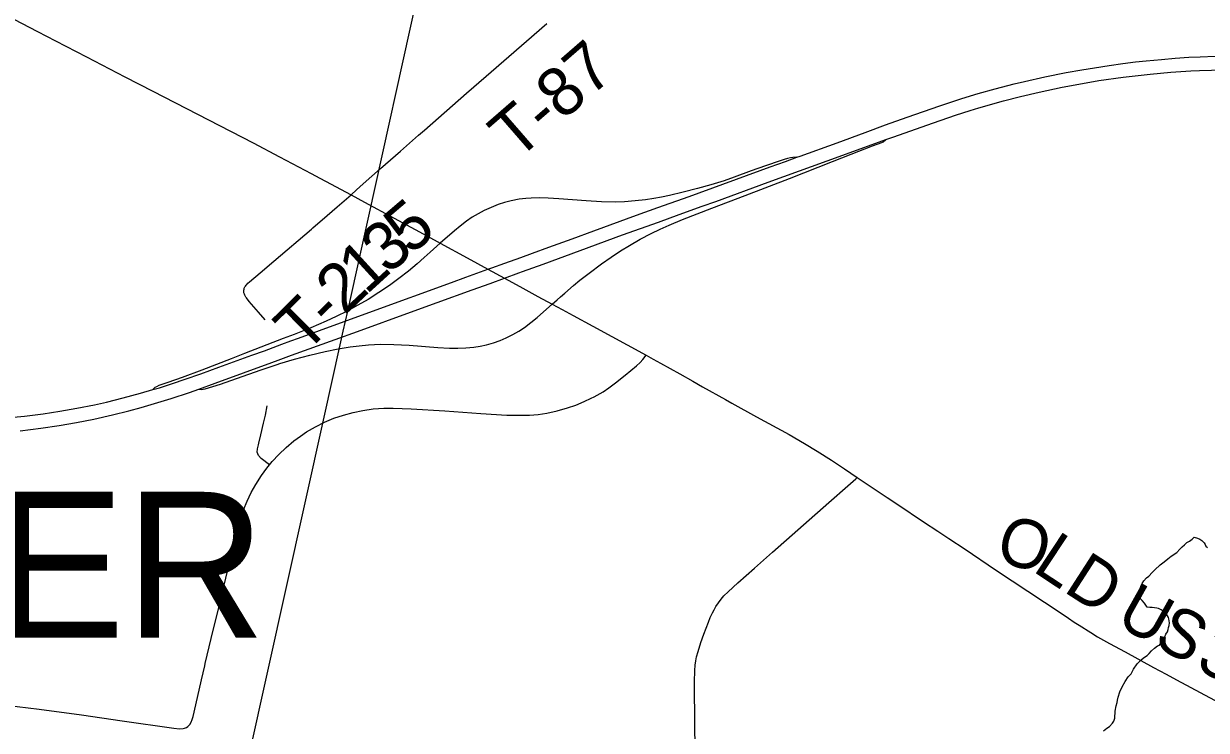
# Model space of a CAD drawing. Extents: x -49 to -8.2, y 9.4 to 23.5.
# Drawn here: x -13.475 to -12.785, y 12.796 to 13.208 of the extents above; entities that cross this region are included whole.
import ezdxf

# ---------------------------------------------------------------- set-up
doc = ezdxf.new("R2010")
doc.units = 0
for name, color, linetype in [('GM_X_County_Road', 7, 'Continuous'), ('GM_X_County_Road_Text', 7, 'Continuous'), ('GM_X_Interchange_Ramps', 7, 'Continuous'), ('GM_X_Major_River', 7, 'Continuous'), ('GM_X_Township', 7, 'Continuous'), ('GM_X_Township_Road', 7, 'Continuous'), ('GM_X_Township_Road_Text', 7, 'Continuous'), ('GM_X_Township_Text', 7, 'Continuous'), ('GM_X_US_Route', 7, 'Continuous')]:
    doc.layers.add(name, color=color, linetype=linetype)

msp = doc.modelspace()

# ---------------------------------------------------------------- linework, layer by layer
at = {"layer": 'GM_X_County_Road'}
for points in [[(-13.63175, 13.28943), (-13.61664, 13.28177), (-13.5746, 13.26026), (-13.54598, 13.24527), (-13.4811, 13.2111), (-13.46735, 13.20388), (-13.45686, 13.19845), (-13.43866, 13.18902), (-13.41631, 13.17745), (-13.39999, 13.1691), (-13.34147, 13.1389), (-13.32611, 13.13073), (-13.3076, 13.12099)], [(-13.3076, 13.12099), (-13.30247, 13.11829), (-13.29921, 13.11656)], [(-13.29921, 13.11656), (-13.28426, 13.1086)], [(-13.28426, 13.1086), (-13.27641, 13.10429), (-13.25919, 13.09492), (-13.23971, 13.08432), (-13.23219, 13.08035)], [(-13.23219, 13.08035), (-13.21653, 13.0717), (-13.20437, 13.06507), (-13.19479, 13.05985), (-13.18578, 13.05493), (-13.17518, 13.04913), (-13.16694, 13.04467)], [(-13.16694, 13.04467), (-13.16108, 13.04149), (-13.15467, 13.038), (-13.14314, 13.0318), (-13.11198, 13.01491)], [(-13.11198, 13.01491), (-13.10791, 13.01259), (-13.10362, 13.01024), (-13.09232, 13.00391), (-13.08477, 12.99964), (-13.07908, 12.99646), (-13.06573, 12.98903)], [(-13.06573, 12.98903), (-13.06199, 12.98695), (-13.0476, 12.97895), (-13.02854, 12.96849), (-13.01964, 12.9634), (-13.0122, 12.95888), (-13.00382, 12.95352), (-12.99627, 12.94859), (-12.98874, 12.9435)], [(-13.08329, 12.77433), (-13.08358, 12.79825), (-13.08371, 12.82404), (-13.08352, 12.83084), (-13.08343, 12.83395), (-13.0831, 12.83633), (-13.08261, 12.8388), (-13.08175, 12.84177), (-13.0801, 12.84708), (-13.07833, 12.85205), (-13.07563, 12.85899), (-13.07456, 12.86165), (-13.07324, 12.86445), (-13.07233, 12.86625), (-13.07127, 12.86815), (-13.06984, 12.87018), (-13.06814, 12.87242), (-13.06659, 12.87427), (-13.06411, 12.87661), (-13.05859, 12.88202), (-13.04881, 12.89057), (-13.03825, 12.89981), (-13.00536, 12.92876), (-12.99419, 12.93865), (-12.98964, 12.9427), (-12.98874, 12.9435)], [(-12.98874, 12.9435), (-12.9865, 12.94198), (-12.97125, 12.93183), (-12.96503, 12.92771), (-12.9501, 12.91765), (-12.94177, 12.91221), (-12.93534, 12.90789), (-12.92583, 12.90155), (-12.90806, 12.88962), (-12.87951, 12.87067), (-12.8685, 12.86336), (-12.86547, 12.86123), (-12.86211, 12.85902), (-12.85925, 12.85717), (-12.85245, 12.85285), (-12.84846, 12.85047), (-12.84145, 12.84651), (-12.83246, 12.84158), (-12.8158, 12.83257), (-12.80836, 12.82855)], [(-12.80836, 12.82855), (-12.80241, 12.82534), (-12.78027, 12.81342), (-12.77617, 12.81121), (-12.76336, 12.80427), (-12.75427, 12.79927)]]:
    msp.add_lwpolyline(points, dxfattribs=at)
at = {"layer": 'GM_X_Interchange_Ramps'}
for points in [[(-13.16694, 13.04467), (-13.16401, 13.04721), (-13.16193, 13.04902), (-13.15944, 13.05118), (-13.1544, 13.0556), (-13.15072, 13.05867), (-13.14533, 13.06286), (-13.13807, 13.06821), (-13.13248, 13.07215), (-13.12703, 13.07574), (-13.12173, 13.079), (-13.11552, 13.08255), (-13.10919, 13.08588), (-13.10388, 13.08846), (-13.0985, 13.09089), (-13.09073, 13.09408), (-13.0736, 13.10065), (-13.05414, 13.10809), (-13.02836, 13.11815), (-13.00328, 13.12792), (-12.99237, 13.13219), (-12.97979, 13.13711), (-12.97448, 13.13914), (-12.97366, 13.13957), (-12.97205, 13.14074)], [(-13.02406, 13.13048), (-13.02648, 13.13026), (-13.02782, 13.13014), (-13.02953, 13.12977), (-13.03136, 13.12922), (-13.03371, 13.1284), (-13.04226, 13.12554), (-13.05077, 13.12245), (-13.06064, 13.11881), (-13.06652, 13.11678), (-13.07423, 13.11439), (-13.08201, 13.11221), (-13.09045, 13.11009), (-13.09845, 13.10816), (-13.10302, 13.10719), (-13.10748, 13.10639), (-13.11249, 13.1056), (-13.11853, 13.10493), (-13.12476, 13.10444), (-13.12976, 13.10426), (-13.13813, 13.10449), (-13.14712, 13.10503), (-13.16293, 13.10623), (-13.16913, 13.10657), (-13.17411, 13.10673), (-13.17908, 13.10665), (-13.18218, 13.10644), (-13.18619, 13.10598), (-13.19076, 13.10508), (-13.19466, 13.10404), (-13.1985, 13.10279), (-13.20255, 13.1012), (-13.20651, 13.09938), (-13.21008, 13.09749), (-13.21354, 13.09541), (-13.21689, 13.09315), (-13.22059, 13.09032), (-13.2239, 13.0875), (-13.23219, 13.08035)], [(-13.23219, 13.08035), (-13.23425, 13.07855), (-13.23821, 13.07511), (-13.24154, 13.07186), (-13.24571, 13.06814), (-13.25073, 13.06399), (-13.25639, 13.05964), (-13.26192, 13.05563), (-13.26808, 13.05144), (-13.27438, 13.04746), (-13.28027, 13.04401), (-13.28656, 13.04062), (-13.29295, 13.03743), (-13.29887, 13.03469), (-13.30772, 13.0309), (-13.31753, 13.02701), (-13.32384, 13.02458), (-13.3465, 13.01583), (-13.35432, 13.01281), (-13.37145, 13.0062), (-13.38281, 13.00192), (-13.39129, 12.99887), (-13.39642, 12.9971), (-13.39782, 12.99649), (-13.39892, 12.99594), (-13.39953, 12.99545), (-13.39997, 12.99478)], [(-13.37317, 12.9951), (-13.37164, 12.99492), (-13.3706, 12.99499), (-13.3695, 12.9952), (-13.3606, 12.99801), (-13.35119, 13.00122), (-13.33683, 13.00631), (-13.32745, 13.00945), (-13.32593, 13.00996), (-13.31729, 13.01256), (-13.30828, 13.01496), (-13.2995, 13.01702), (-13.29188, 13.01856), (-13.28483, 13.01972), (-13.27959, 13.02039), (-13.27402, 13.0209), (-13.26718, 13.02123), (-13.25941, 13.02118), (-13.25042, 13.02065), (-13.23368, 13.01933), (-13.22684, 13.019), (-13.22187, 13.01897), (-13.21722, 13.01916), (-13.21257, 13.0196), (-13.20889, 13.02018), (-13.20524, 13.02095), (-13.20105, 13.02212), (-13.19725, 13.0235), (-13.19382, 13.02496), (-13.18993, 13.02691), (-13.18642, 13.02891), (-13.18303, 13.03111), (-13.17929, 13.0339), (-13.17573, 13.0369), (-13.17014, 13.04184), (-13.16694, 13.04467)]]:
    msp.add_lwpolyline(points, dxfattribs=at)
at = {"layer": 'GM_X_Major_River'}
for points in [[(-12.80668, 12.85704), (-12.80648, 12.85856), (-12.80665, 12.8597), (-12.80683, 12.86084), (-12.80701, 12.86179), (-12.80832, 12.8637), (-12.80926, 12.86466), (-12.8102, 12.86543), (-12.81133, 12.8662), (-12.81284, 12.86698), (-12.81398, 12.86718), (-12.8153, 12.86739), (-12.81663, 12.86759), (-12.81796, 12.8676), (-12.81947, 12.86781), (-12.82116, 12.8701), (-12.82247, 12.87164), (-12.82341, 12.8726), (-12.82357, 12.87507), (-12.82355, 12.87678), (-12.82354, 12.87811), (-12.82334, 12.87905), (-12.82314, 12.88), (-12.82255, 12.88151), (-12.8214, 12.88321), (-12.81986, 12.88491), (-12.81852, 12.88584), (-12.81661, 12.88791), (-12.81507, 12.8896), (-12.812, 12.89242), (-12.80971, 12.8943), (-12.80741, 12.89598), (-12.8055, 12.89748), (-12.80225, 12.89973), (-12.80052, 12.90161), (-12.79918, 12.90292), (-12.79784, 12.90405), (-12.79631, 12.90555), (-12.79478, 12.9063), (-12.79325, 12.90742), (-12.7921, 12.90855), (-12.79021, 12.90796), (-12.7887, 12.90737), (-12.78757, 12.9066), (-12.78625, 12.90526), (-12.78569, 12.9043), (-12.78532, 12.90335), (-12.78438, 12.90258)], [(-12.84509, 12.79552), (-12.84318, 12.79702), (-12.84146, 12.79796), (-12.83973, 12.80003), (-12.83896, 12.80116), (-12.83837, 12.80286), (-12.83814, 12.80704), (-12.83754, 12.81007), (-12.83713, 12.81216), (-12.83693, 12.81348), (-12.83653, 12.81519), (-12.83555, 12.81822), (-12.83419, 12.82124), (-12.83245, 12.82426), (-12.83072, 12.82709), (-12.8288, 12.82878), (-12.82744, 12.83162), (-12.82532, 12.83463), (-12.82283, 12.83708), (-12.82111, 12.83858), (-12.81958, 12.83951), (-12.81843, 12.84064), (-12.81709, 12.84214), (-12.81517, 12.84383), (-12.81345, 12.84514), (-12.81231, 12.84551), (-12.81154, 12.84664), (-12.81038, 12.84872), (-12.80922, 12.85042), (-12.80863, 12.85193), (-12.80767, 12.85325), (-12.80728, 12.85477), (-12.80707, 12.8559), (-12.80668, 12.85704)]]:
    msp.add_lwpolyline(points, dxfattribs=at)
at = {"layer": 'GM_X_Township'}
for p, q in [((-13.27397, 13.09598), (-13.23522, 13.27084)), ((-13.27858, 13.07514), (-13.27397, 13.09598)), ((-13.28622, 13.04067), (-13.27858, 13.07514)), ((-13.28881, 13.02899), (-13.28622, 13.04067)), ((-13.29058, 13.021), (-13.28881, 13.02899)), ((-13.29994, 12.97878), (-13.29058, 13.021)), ((-13.39032, 12.57086), (-13.29994, 12.97878))]:
    msp.add_line(p, q, dxfattribs=at)
at = {"layer": 'GM_X_Township_Road'}
for points in [[(-13.24484, 13.14329), (-13.24138, 13.14631), (-13.21689, 13.16787), (-13.20541, 13.17787), (-13.18192, 13.19823), (-13.16995, 13.20862)], [(-13.28426, 13.1086), (-13.28108, 13.11146), (-13.27717, 13.11501), (-13.26714, 13.12383), (-13.25543, 13.13405), (-13.24484, 13.14329)], [(-13.30743, 13.08854), (-13.3067, 13.08916), (-13.2982, 13.09641), (-13.29236, 13.10151), (-13.28426, 13.1086)], [(-13.33437, 13.03548), (-13.33835, 13.03994), (-13.34385, 13.0463), (-13.34535, 13.0483), (-13.3457, 13.04881), (-13.34597, 13.04923), (-13.34636, 13.04995), (-13.34659, 13.05046), (-13.34675, 13.05093), (-13.34683, 13.05138), (-13.3469, 13.05194), (-13.34692, 13.05245), (-13.34687, 13.05293), (-13.34677, 13.05352), (-13.34663, 13.05399), (-13.34646, 13.05443), (-13.34622, 13.05488), (-13.34595, 13.05527), (-13.34554, 13.05578), (-13.34515, 13.05623), (-13.34449, 13.05685), (-13.34355, 13.05768), (-13.33737, 13.0629), (-13.32932, 13.06973), (-13.30743, 13.08854)], [(-13.14407, 12.98979), (-13.1423, 12.99065), (-13.13721, 12.99358), (-13.13385, 12.99577), (-13.12985, 12.99868), (-13.12428, 13.00313), (-13.11765, 13.00872), (-13.11561, 13.0106), (-13.11398, 13.01241), (-13.11198, 13.01491)], [(-13.33192, 12.95093), (-13.33033, 12.95286), (-13.3265, 12.95697), (-13.32218, 12.96104), (-13.31764, 12.96486), (-13.31388, 12.96765), (-13.31022, 12.97005), (-13.30508, 12.97301), (-13.29979, 12.9757), (-13.29433, 12.97801), (-13.28871, 12.97993), (-13.28299, 12.98151), (-13.27748, 12.98265), (-13.2713, 12.98353), (-13.26507, 12.98391), (-13.25976, 12.9839), (-13.24919, 12.98357), (-13.22964, 12.98233), (-13.20857, 12.98082), (-13.19338, 12.97993), (-13.18564, 12.97977), (-13.18007, 12.97993), (-13.17514, 12.98034), (-13.16995, 12.98109), (-13.1639, 12.98237), (-13.15795, 12.98405), (-13.15299, 12.98578), (-13.14813, 12.9878), (-13.14407, 12.98979)], [(-13.33914, 12.95826), (-13.33891, 12.96015), (-13.33834, 12.96259), (-13.33812, 12.96356), (-13.337, 12.96837), (-13.33543, 12.97512), (-13.33433, 12.97988), (-13.33326, 12.98532)], [(-13.33192, 12.95093), (-13.33672, 12.95451), (-13.3383, 12.95635), (-13.33914, 12.95826)], [(-13.34759, 12.92282), (-13.34705, 12.92448), (-13.34494, 12.92969), (-13.34253, 12.93477), (-13.33996, 12.93941), (-13.33661, 12.94469), (-13.33351, 12.949), (-13.33192, 12.95093)], [(-13.34936, 12.91708), (-13.34889, 12.91884), (-13.34759, 12.92282)], [(-13.35309, 12.90253), (-13.35132, 12.90983), (-13.34936, 12.91708)], [(-13.36825, 12.83976), (-13.36602, 12.84944), (-13.36096, 12.86996), (-13.35564, 12.892), (-13.35309, 12.90253)], [(-13.36972, 12.83342), (-13.36937, 12.8349), (-13.36825, 12.83976)], [(-13.37841, 12.79919), (-13.37764, 12.80054), (-13.37702, 12.80215), (-13.37647, 12.80397), (-13.37589, 12.80641), (-13.37165, 12.82523), (-13.36972, 12.83342)], [(-13.49866, 12.81216), (-13.46629, 12.80808), (-13.44165, 12.80478), (-13.41797, 12.80136), (-13.38784, 12.79705), (-13.38449, 12.79673), (-13.38238, 12.7968), (-13.38146, 12.79703), (-13.38044, 12.79741), (-13.37967, 12.79796), (-13.37891, 12.7986), (-13.37841, 12.79919)]]:
    msp.add_lwpolyline(points, dxfattribs=at)
at = {"layer": 'GM_X_US_Route'}
for points in [[(-13.48538, 12.97821), (-13.47486, 12.9793), (-13.46406, 12.98068), (-13.45423, 12.98219), (-13.44442, 12.98391), (-13.43405, 12.98598), (-13.42707, 12.98754), (-13.41741, 12.98993), (-13.4072, 12.99267), (-13.39997, 12.99478), (-13.39615, 12.9959), (-13.38844, 12.99833), (-13.38107, 13.00082), (-13.372, 13.00406), (-13.36149, 13.0079), (-13.34221, 13.01489), (-13.33491, 13.01752), (-13.32463, 13.02128), (-13.31944, 13.02318), (-13.31506, 13.02478), (-13.30281, 13.02925), (-13.27186, 13.04053), (-13.22574, 13.05733), (-13.21727, 13.06038), (-13.20437, 13.06507), (-13.20208, 13.0659), (-13.19447, 13.06862), (-13.18511, 13.07195), (-13.17842, 13.07447), (-13.16877, 13.07791), (-13.15531, 13.08274), (-13.1425, 13.08751), (-13.11769, 13.09656), (-13.10512, 13.10108), (-13.08699, 13.10757), (-13.0397, 13.12481), (-13.03064, 13.12808), (-13.02406, 13.13048), (-13.02217, 13.13117), (-13.00053, 13.13892), (-12.98419, 13.14489), (-12.97225, 13.14932), (-12.95968, 13.15385), (-12.94064, 13.16054), (-12.92767, 13.16484), (-12.91816, 13.1677), (-12.9083, 13.17046), (-12.89717, 13.17333), (-12.89113, 13.17477), (-12.87931, 13.17738), (-12.86684, 13.1799), (-12.85768, 13.18157), (-12.85032, 13.18277), (-12.84172, 13.18403), (-12.83374, 13.18521), (-12.82635, 13.18614), (-12.82018, 13.18678), (-12.81122, 13.18765), (-12.80317, 13.18827), (-12.79512, 13.18885), (-12.78861, 13.18915), (-12.77992, 13.18949)], [(-13.18633, 13.06291), (-13.18413, 13.0637), (-13.17216, 13.06806), (-13.15057, 13.07594), (-13.12579, 13.08508), (-13.10473, 13.09263), (-13.09275, 13.09696), (-13.07931, 13.10183), (-13.07143, 13.10469), (-13.04078, 13.11587), (-12.99725, 13.13161), (-12.97205, 13.14074), (-12.96803, 13.14219), (-12.94433, 13.15064), (-12.93139, 13.15509), (-12.92281, 13.15785), (-12.91775, 13.1594), (-12.90339, 13.16346), (-12.89345, 13.16602), (-12.88255, 13.16857), (-12.86917, 13.17139), (-12.85939, 13.17324), (-12.84773, 13.1752), (-12.83358, 13.17723), (-12.81782, 13.17904), (-12.80575, 13.18019), (-12.79395, 13.18096), (-12.78898, 13.18119), (-12.775, 13.18157)], [(-13.47739, 12.9708), (-13.46538, 12.97227), (-13.45463, 12.97385), (-13.44454, 12.97558), (-13.43449, 12.97756), (-13.42358, 12.97997), (-13.41394, 12.98237), (-13.40676, 12.98432), (-13.39901, 12.98658), (-13.38924, 12.98964), (-13.37864, 12.99319), (-13.37317, 12.9951), (-13.3637, 12.99846), (-13.33045, 13.01063), (-13.32685, 13.01195), (-13.31907, 13.01481), (-13.29364, 13.02397), (-13.28051, 13.02876), (-13.24956, 13.04001), (-13.23409, 13.04567), (-13.21363, 13.05304), (-13.20311, 13.05684), (-13.19479, 13.05985), (-13.18633, 13.06291)]]:
    msp.add_lwpolyline(points, dxfattribs=at)

# ---------------------------------------------------------------- texts
at = {"layer": 'GM_X_County_Road_Text'}
for s, rotation, p in [('O', 343.90649, (-12.90912, 12.89518)), ('L', 326.51081, (-12.88717, 12.88921)), ('D', 327.19276, (-12.86914, 12.87728)), ('U', 330.8213, (-12.83893, 12.85823)), ('S', 331.71424, (-12.81668, 12.84581)), ('3', 331.71186, (-12.7921, 12.83258))]:
    msp.add_text(s, height=0.02841, rotation=rotation, dxfattribs=at).set_placement(p)
at = {"layer": 'GM_X_Township_Road_Text'}
for s, height, rotation, p in [('T-87', 0.028409, 40.98367, (-13.18778, 13.12791)), ('5', 0.02841, 40.4139, (-13.24956, 13.07284)), ('3', 0.02841, 40.98569, (-13.26272, 13.06141)), ('1', 0.02841, 42.36435, (-13.27551, 13.04974)), ('2', 0.02841, 43.3733, (-13.28813, 13.03781)), ('T', 0.02841, 44.65451, (-13.31148, 13.01484)), ('-', 0.02841, 44.28245, (-13.2964, 13.02975))]:
    msp.add_text(s, height=height, rotation=rotation, dxfattribs=at).set_placement(p)
at = {"layer": 'GM_X_Township_Text'}
msp.add_text('NEW JASPER', height=0.085227, rotation=0.00001, dxfattribs=at).set_placement((-14.07492, 12.84986))

doc.saveas('drawing.dxf')
